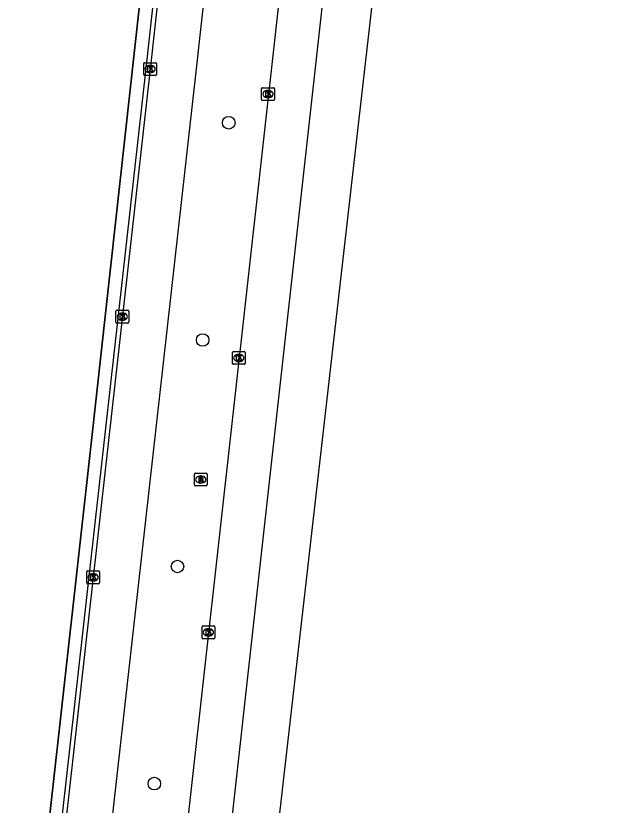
# Model space of a CAD drawing. Extents: x 160732 to 162105, y 387428 to 388479.
# Drawn here: x 162057.7 to 162103.3, y 387910.4 to 387971.9 of the extents above; entities that cross this region are included whole.
import ezdxf

# ---------------------------------------------------------------- set-up
doc = ezdxf.new("R2010")
doc.units = 0
for name, color, linetype in [('IMGEO_Berm_groen', 7, 'Continuous'), ('IMGEO_Boom', 7, 'Continuous'), ('IMGEO_Fietspad_gesloten', 7, 'Continuous'), ('IMGEO_Hek', 7, 'Continuous'), ('IMGEO_Kolk', 7, 'Continuous'), ('IMGEO_Rijbaan_lokaal_open', 7, 'Continuous'), ('IMGEO_Rijbaan_regionaal_gesloten', 7, 'Continuous'), ('IMGEO_Rioolput', 7, 'Continuous')]:
    doc.layers.add(name, color=color, linetype=linetype)

msp = doc.modelspace()

# ---------------------------------------------------------------- linework, layer by layer
at = {"layer": 'IMGEO_Berm_groen'}
msp.add_lwpolyline([(162058.212, 387890.638), (162063.587, 387938.826), (162076.265, 388053.874), (162078.939, 388086.659)], dxfattribs=at)
at = {"layer": 'IMGEO_Boom'}
for centre in [(162074.26, 387963.551), (162072.231, 387946.645), (162070.273, 387929.026), (162068.474, 387912.134)]:
    msp.add_circle(centre, 0.489, dxfattribs=at)
at = {"layer": 'IMGEO_Fietspad_gesloten'}
msp.add_lwpolyline([(162047.038, 387750), (162049.334, 387767.851), (162063.044, 387890.124), (162071.721, 387967.516), (162075.293, 388000), (162085.019, 388088.434)], dxfattribs=at)
at = {"layer": 'IMGEO_Hek'}
msp.add_lwpolyline([(162078.939, 388086.659), (162076.265, 388053.874), (162063.587, 387938.826), (162058.212, 387890.638)], dxfattribs=at)
at = {"layer": 'IMGEO_Kolk'}
for p, q in [((162067.644, 387967.298), (162067.644, 387968.15)), ((162067.719, 387968.224), (162068.571, 387968.224)), ((162068.645, 387968.15), (162068.645, 387967.298)), ((162068.155, 387967.444), (162068.13, 387967.444)), ((162068.132, 387968.004), (162068.157, 387968.004)), ((162068.571, 387967.224), (162067.719, 387967.224)), ((162076.814, 387965.351), (162076.814, 387966.203)), ((162076.889, 387966.277), (162077.741, 387966.277)), ((162077.815, 387966.203), (162077.815, 387965.351)), ((162077.302, 387966.057), (162077.327, 387966.057)), ((162077.741, 387965.277), (162076.889, 387965.277)), ((162077.325, 387965.497), (162077.3, 387965.497)), ((162065.483, 387948.033), (162065.483, 387948.885)), ((162065.558, 387948.959), (162066.41, 387948.959)), ((162065.971, 387948.739), (162065.996, 387948.739)), ((162066.484, 387948.885), (162066.484, 387948.033)), ((162066.41, 387947.959), (162065.558, 387947.959)), ((162065.994, 387948.179), (162065.969, 387948.179)), ((162074.543, 387944.829), (162074.543, 387945.681)), ((162074.618, 387945.755), (162075.47, 387945.755)), ((162075.031, 387945.535), (162075.056, 387945.535)), ((162075.544, 387945.681), (162075.544, 387944.829)), ((162075.47, 387944.755), (162074.618, 387944.755)), ((162075.054, 387944.975), (162075.029, 387944.975)), ((162063.21, 387927.749), (162063.21, 387928.601)), ((162063.285, 387928.675), (162064.137, 387928.675)), ((162063.698, 387928.455), (162063.723, 387928.455)), ((162064.211, 387928.601), (162064.211, 387927.749)), ((162064.137, 387927.675), (162063.285, 387927.675)), ((162063.721, 387927.895), (162063.696, 387927.895)), ((162072.181, 387923.474), (162072.181, 387924.326)), ((162072.256, 387924.4), (162073.108, 387924.4)), ((162072.669, 387924.18), (162072.694, 387924.18)), ((162073.182, 387924.326), (162073.182, 387923.474)), ((162073.108, 387923.4), (162072.256, 387923.4)), ((162072.692, 387923.62), (162072.667, 387923.62))]:
    msp.add_line(p, q, dxfattribs=at)
for points in [[(162067.644, 387967.298), (162067.644, 387968.15)], [(162067.719, 387968.224), (162068.571, 387968.224)], [(162068.645, 387968.15), (162068.645, 387967.298)], [(162067.965, 387967.924), (162068.088, 387967.924), (162068.088, 387967.773), (162068.218, 387967.924), (162068.382, 387967.924), (162068.236, 387967.773), (162068.389, 387967.524), (162068.237, 387967.524), (162068.152, 387967.688), (162068.088, 387967.621), (162068.088, 387967.524), (162067.965, 387967.524), (162067.965, 387967.924)], [(162068.571, 387967.224), (162067.719, 387967.224)], [(162076.814, 387965.351), (162076.814, 387966.203)], [(162076.889, 387966.277), (162077.741, 387966.277)], [(162077.815, 387966.203), (162077.815, 387965.351)], [(162077.135, 387965.977), (162077.258, 387965.977), (162077.258, 387965.826), (162077.388, 387965.977), (162077.552, 387965.977), (162077.406, 387965.826), (162077.559, 387965.577), (162077.407, 387965.577), (162077.322, 387965.741), (162077.258, 387965.674), (162077.258, 387965.577), (162077.135, 387965.577), (162077.135, 387965.977)], [(162077.741, 387965.277), (162076.889, 387965.277)], [(162065.483, 387948.033), (162065.483, 387948.885)], [(162065.558, 387948.959), (162066.41, 387948.959)], [(162065.804, 387948.659), (162065.927, 387948.659), (162065.927, 387948.508), (162066.057, 387948.659), (162066.221, 387948.659), (162066.075, 387948.508), (162066.228, 387948.259), (162066.076, 387948.259), (162065.991, 387948.423), (162065.927, 387948.356), (162065.927, 387948.259), (162065.804, 387948.259), (162065.804, 387948.659)], [(162066.484, 387948.885), (162066.484, 387948.033)], [(162066.41, 387947.959), (162065.558, 387947.959)], [(162074.543, 387944.829), (162074.543, 387945.681)], [(162074.618, 387945.755), (162075.47, 387945.755)], [(162074.864, 387945.455), (162074.987, 387945.455), (162074.987, 387945.304), (162075.117, 387945.455), (162075.281, 387945.455), (162075.135, 387945.304), (162075.288, 387945.055), (162075.136, 387945.055), (162075.051, 387945.219), (162074.987, 387945.152), (162074.987, 387945.055), (162074.864, 387945.055), (162074.864, 387945.455)], [(162075.544, 387945.681), (162075.544, 387944.829)], [(162075.47, 387944.755), (162074.618, 387944.755)], [(162063.21, 387927.749), (162063.21, 387928.601)], [(162063.285, 387928.675), (162064.137, 387928.675)], [(162063.531, 387928.375), (162063.654, 387928.375), (162063.654, 387928.224), (162063.784, 387928.375), (162063.948, 387928.375), (162063.802, 387928.224), (162063.955, 387927.975), (162063.803, 387927.975), (162063.718, 387928.139), (162063.654, 387928.072), (162063.654, 387927.975), (162063.531, 387927.975), (162063.531, 387928.375)], [(162064.211, 387928.601), (162064.211, 387927.749)], [(162064.137, 387927.675), (162063.285, 387927.675)], [(162072.181, 387923.474), (162072.181, 387924.326)], [(162072.256, 387924.4), (162073.108, 387924.4)], [(162072.502, 387924.1), (162072.625, 387924.1), (162072.625, 387923.949), (162072.755, 387924.1), (162072.919, 387924.1), (162072.773, 387923.949), (162072.926, 387923.7), (162072.774, 387923.7), (162072.689, 387923.864), (162072.625, 387923.797), (162072.625, 387923.7), (162072.502, 387923.7), (162072.502, 387924.1)], [(162073.182, 387924.326), (162073.182, 387923.474)], [(162073.108, 387923.4), (162072.256, 387923.4)]]:
    msp.add_lwpolyline(points, dxfattribs=at)
for centre, start, end in [((162067.721, 387968.148), 91.55205, 178.44795), ((162067.721, 387968.148), 91.55205, 178.44795), ((162068.569, 387968.148), 1.55205, 88.44795), ((162068.569, 387968.148), 1.55205, 88.44795), ((162067.721, 387967.3), 181.55205, 268.44795), ((162067.721, 387967.3), 181.55205, 268.44795), ((162068.569, 387967.3), 271.55205, 358.44795), ((162068.569, 387967.3), 271.55205, 358.44795), ((162076.891, 387966.201), 91.55205, 178.44795), ((162076.891, 387966.201), 91.55205, 178.44795), ((162077.739, 387966.201), 1.55205, 88.44795), ((162077.739, 387966.201), 1.55205, 88.44795), ((162076.891, 387965.353), 181.55205, 268.44795), ((162076.891, 387965.353), 181.55205, 268.44795), ((162077.739, 387965.353), 271.55205, 358.44795), ((162077.739, 387965.353), 271.55205, 358.44795), ((162065.56, 387948.883), 91.55205, 178.44795), ((162065.56, 387948.883), 91.55205, 178.44795), ((162066.408, 387948.883), 1.55205, 88.44795), ((162066.408, 387948.883), 1.55205, 88.44795), ((162065.56, 387948.035), 181.55205, 268.44795), ((162065.56, 387948.035), 181.55205, 268.44795), ((162066.408, 387948.035), 271.55205, 358.44795), ((162066.408, 387948.035), 271.55205, 358.44795), ((162074.62, 387945.679), 91.55205, 178.44795), ((162074.62, 387945.679), 91.55205, 178.44795), ((162075.468, 387945.679), 1.55205, 88.44795), ((162075.468, 387945.679), 1.55205, 88.44795), ((162074.62, 387944.831), 181.55205, 268.44795), ((162074.62, 387944.831), 181.55205, 268.44795), ((162075.468, 387944.831), 271.55205, 358.44795), ((162075.468, 387944.831), 271.55205, 358.44795), ((162063.287, 387928.599), 91.55205, 178.44795), ((162063.287, 387928.599), 91.55205, 178.44795), ((162064.135, 387928.599), 1.55205, 88.44795), ((162064.135, 387928.599), 1.55205, 88.44795), ((162063.287, 387927.751), 181.55205, 268.44795), ((162063.287, 387927.751), 181.55205, 268.44795), ((162064.135, 387927.751), 271.55205, 358.44795), ((162064.135, 387927.751), 271.55205, 358.44795), ((162072.258, 387924.324), 91.55205, 178.44795), ((162072.258, 387924.324), 91.55205, 178.44795), ((162073.106, 387924.324), 1.55205, 88.44795), ((162073.106, 387924.324), 1.55205, 88.44795), ((162072.258, 387923.476), 181.55205, 268.44795), ((162072.258, 387923.476), 181.55205, 268.44795), ((162073.106, 387923.476), 271.55205, 358.44795), ((162073.106, 387923.476), 271.55205, 358.44795)]:
    msp.add_arc(centre, 0.0765, start, end, dxfattribs=at)
for centre, major_axis, ratio, start_param, end_param in [((162068.131, 387967.724), (-0.387, 0.002), 0.722429, 4.712389, 7.853982), ((162068.156, 387967.724), (-0.39, 0.002), 0.717154, 1.570796, 4.712389), ((162077.301, 387965.777), (-0.387, 0.002), 0.722429, 4.712389, 7.853982), ((162077.326, 387965.777), (-0.39, 0.002), 0.717154, 1.570796, 4.712389), ((162065.97, 387948.459), (-0.387, 0.002), 0.722429, 4.712389, 7.853982), ((162065.995, 387948.459), (-0.39, 0.002), 0.717154, 1.570796, 4.712389), ((162075.03, 387945.255), (-0.387, 0.002), 0.722429, 4.712389, 7.853982), ((162075.055, 387945.255), (-0.39, 0.002), 0.717154, 1.570796, 4.712389), ((162063.697, 387928.175), (-0.387, 0.002), 0.722429, 4.712389, 7.853982), ((162063.722, 387928.175), (-0.39, 0.002), 0.717154, 1.570796, 4.712389), ((162072.668, 387923.9), (-0.387, 0.002), 0.722429, 4.712389, 7.853982), ((162072.693, 387923.9), (-0.39, 0.002), 0.717154, 1.570796, 4.712389)]:
    msp.add_ellipse(centre, major_axis=major_axis, ratio=ratio, start_param=start_param, end_param=end_param, dxfattribs=at)
at = {"layer": 'IMGEO_Rijbaan_lokaal_open'}
for points in [[(162081.104, 388088.732), (162071.346, 388000), (162067.828, 387968.006), (162059.149, 387890.538), (162045.462, 387768.362), (162043.09, 387750)], [(162081.444, 388088.678), (162071.695, 388000), (162068.172, 387967.955), (162059.49, 387890.502), (162045.79, 387768.293)]]:
    msp.add_lwpolyline(points, dxfattribs=at)
at = {"layer": 'IMGEO_Rijbaan_regionaal_gesloten'}
for points in [[(162103.309, 388169.403), (162102.689, 388155.69), (162101.662, 388136.146), (162101.302, 388131.757), (162098.908, 388102.566), (162095.805, 388069.687), (162091.827, 388031.91), (162088.548, 388000.43), (162075.797, 387888.723), (162075.77, 387888.477), (162054.224, 387693.741), (162053.173, 387684.484)], [(162096.377, 388132.747), (162096.502, 388120.646), (162096.023, 388108.73), (162094.51, 388091.794), (162084.57, 388000.08), (162072.246, 387889.145), (162060.58, 387783.509), (162054.384, 387729.019), (162050.39, 387694.019)], [(162090.812, 388113.569), (162090.683, 388106.248), (162089.949, 388090.639), (162089.263, 388079.951), (162087.777, 388060.8), (162081.158, 388000), (162070.182, 387901.271), (162068.913, 387889.499), (162064.81, 387851.443), (162056.62, 387777.936), (162054.628, 387762.661), (162053.148, 387750), (162052.162, 387742.526), (162050.875, 387735.171)]]:
    msp.add_lwpolyline(points, dxfattribs=at)
at = {"layer": 'IMGEO_Rioolput'}
for p, q in [((162071.586, 387935.365), (162071.586, 387936.217)), ((162071.661, 387936.291), (162072.513, 387936.291)), ((162072.587, 387936.217), (162072.587, 387935.365)), ((162072.097, 387935.511), (162072.072, 387935.511)), ((162072.074, 387936.071), (162072.099, 387936.071)), ((162072.513, 387935.291), (162071.661, 387935.291))]:
    msp.add_line(p, q, dxfattribs=at)
for points in [[(162071.586, 387935.365), (162071.586, 387936.217)], [(162071.661, 387936.291), (162072.513, 387936.291)], [(162072.587, 387936.217), (162072.587, 387935.365)], [(162072.175, 387935.989), (162071.923, 387935.991), (162071.923, 387935.591)], [(162071.923, 387935.591), (162072.047, 387935.591), (162072.047, 387935.753), (162072.058, 387935.753)], [(162072.101, 387935.91), (162072.047, 387935.91), (162072.047, 387935.829)], [(162072.047, 387935.829), (162072.099, 387935.829)], [(162072.105, 387935.724), (162072.176, 387935.591), (162072.316, 387935.591), (162072.251, 387935.717)], [(162072.513, 387935.291), (162071.661, 387935.291)]]:
    msp.add_lwpolyline(points, dxfattribs=at)
for centre, radius, start, end in [((162071.663, 387936.215), 0.0765, 91.55205, 178.44795), ((162071.663, 387936.215), 0.0765, 91.55205, 178.44795), ((162072.511, 387936.215), 0.0765, 1.55205, 88.44795), ((162072.511, 387936.215), 0.0765, 1.55205, 88.44795), ((162072.057, 387935.7), 0.0533, 26.02933, 88.69889), ((162072.083, 387936.018), 0.19, 274.7715, 282.96867), ((162072.107, 387935.814), 0.0964, 77.00612, 93.18647), ((162072.121, 387935.871), 0.0378, 276.66336, 79.67722), ((162072.174, 387935.879), 0.109, 350.36119, 89.41601), ((162072.172, 387935.879), 0.112, 277.58423, 350.98172), ((162072.156, 387935.664), 0.108, 29.51342, 73.79051), ((162071.663, 387935.367), 0.0765, 181.55205, 268.44795), ((162071.663, 387935.367), 0.0765, 181.55205, 268.44795), ((162072.511, 387935.367), 0.0765, 271.55205, 358.44795), ((162072.511, 387935.367), 0.0765, 271.55205, 358.44795)]:
    msp.add_arc(centre, radius, start, end, dxfattribs=at)
for centre, major_axis, ratio, start_param, end_param in [((162072.073, 387935.791), (-0.387, 0.002), 0.722429, 4.712389, 7.853982), ((162072.098, 387935.791), (-0.39, 0.002), 0.717154, 1.570796, 4.712389)]:
    msp.add_ellipse(centre, major_axis=major_axis, ratio=ratio, start_param=start_param, end_param=end_param, dxfattribs=at)

doc.saveas('drawing.dxf')
